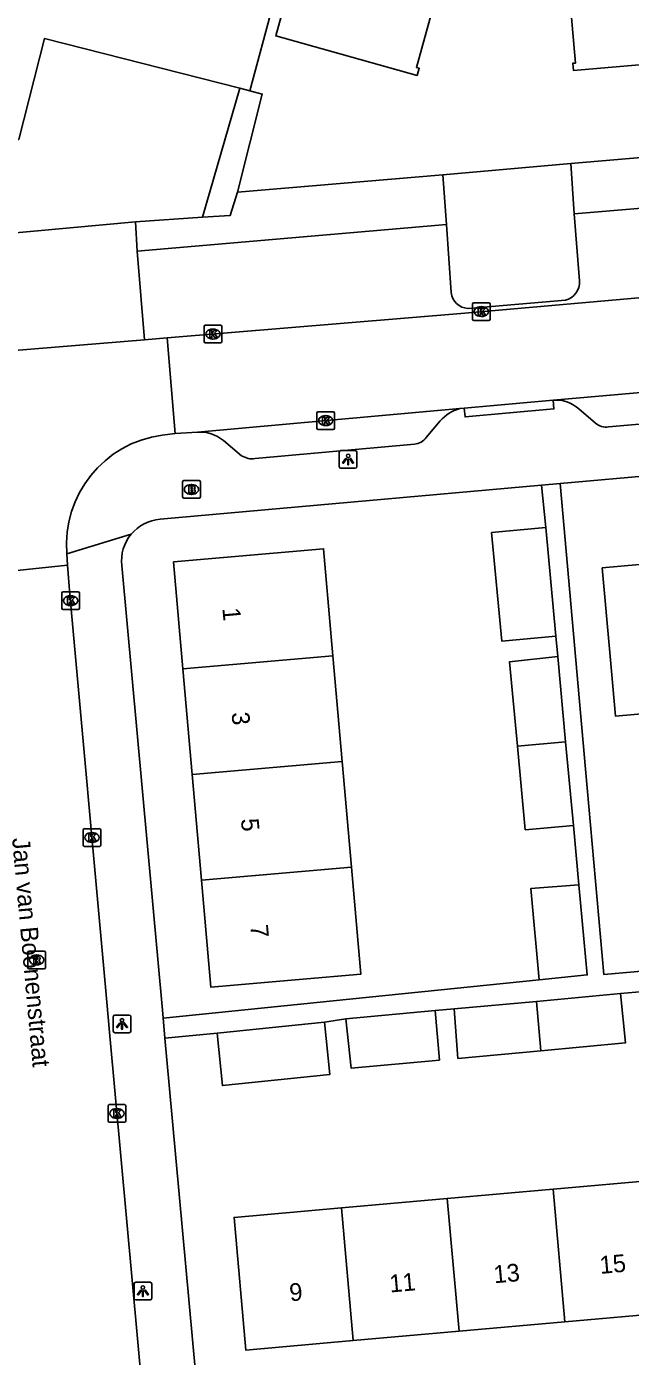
# Model space of a CAD drawing. Extents: x 160557 to 161245, y 385330 to 386505.
# Drawn here: x 160919 to 160953.2, y 385560.8 to 385636 of the extents above; entities that cross this region are included whole.
import ezdxf

# ---------------------------------------------------------------- set-up
doc = ezdxf.new("R2010")
doc.units = 0
for name, color, linetype in [('IMGEO_Brandkraan', 7, 'Continuous'), ('IMGEO_Haag', 7, 'Continuous'), ('IMGEO_Kolk', 7, 'Continuous'), ('IMGEO_Lichtpunt', 7, 'Continuous'), ('IMGEO_Openbare_ruimte_label', 7, 'Continuous'), ('IMGEO_Pand', 7, 'Continuous'), ('IMGEO_Pand_nummerreeks', 7, 'Continuous'), ('IMGEO_Rijbaan_lokaal_open', 7, 'Continuous'), ('IMGEO_Rioolput', 7, 'Continuous'), ('IMGEO_Voetpad_open', 7, 'Continuous')]:
    doc.layers.add(name, color=color, linetype=linetype)

msp = doc.modelspace()

# ---------------------------------------------------------------- linework, layer by layer
at = {"layer": 'IMGEO_Brandkraan'}
for p, q in [((160927.852, 385609.396), (160927.852, 385610.248)), ((160927.927, 385610.322), (160928.779, 385610.322)), ((160928.34, 385610.102), (160928.365, 385610.102)), ((160928.853, 385610.248), (160928.853, 385609.396)), ((160928.779, 385609.322), (160927.927, 385609.322)), ((160928.363, 385609.542), (160928.338, 385609.542))]:
    msp.add_line(p, q, dxfattribs=at)
for points in [[(160927.852, 385609.396), (160927.852, 385610.248)], [(160927.927, 385610.322), (160928.779, 385610.322)], [(160928.2, 385610.022), (160928.2, 385609.622), (160928.413, 385609.622)], [(160928.431, 385610.022), (160928.2, 385610.022)], [(160928.379, 385609.941), (160928.325, 385609.941), (160928.325, 385609.865)], [(160928.325, 385609.865), (160928.378, 385609.865)], [(160928.853, 385610.248), (160928.853, 385609.396)], [(160928.779, 385609.322), (160927.927, 385609.322)], [(160928.387, 385609.789), (160928.325, 385609.789), (160928.325, 385609.708)], [(160928.325, 385609.708), (160928.387, 385609.708)]]:
    msp.add_lwpolyline(points, dxfattribs=at)
for centre, radius, start, end in [((160927.929, 385610.246), 0.0765, 91.55205, 178.44795), ((160927.929, 385610.246), 0.0765, 91.55205, 178.44795), ((160928.38, 385609.903), 0.0379, 267.82845, 90.93552), ((160928.435, 385609.877), 0.145, 59.4692, 91.53667), ((160928.46, 385609.924), 0.0922, 285.51372, 58.15012), ((160928.777, 385610.246), 0.0765, 1.55205, 88.44795), ((160928.777, 385610.246), 0.0765, 1.55205, 88.44795), ((160927.929, 385609.398), 0.0765, 181.55205, 268.44795), ((160927.929, 385609.398), 0.0765, 181.55205, 268.44795), ((160928.388, 385609.748), 0.0404, 269.87594, 90.50774), ((160928.419, 385609.873), 0.251, 268.66757, 293.53466), ((160928.465, 385609.732), 0.105, 301.31148, 78.98903), ((160928.777, 385609.398), 0.0765, 271.55205, 358.44795), ((160928.777, 385609.398), 0.0765, 271.55205, 358.44795)]:
    msp.add_arc(centre, radius, start, end, dxfattribs=at)
for centre, major_axis, ratio, start_param, end_param in [((160928.339, 385609.822), (-0.387, 0.002), 0.722429, 4.712389, 7.853982), ((160928.364, 385609.822), (-0.39, 0.002), 0.717154, 1.570796, 4.712389)]:
    msp.add_ellipse(centre, major_axis=major_axis, ratio=ratio, start_param=start_param, end_param=end_param, dxfattribs=at)
at = {"layer": 'IMGEO_Haag'}
for points in [[(160931.083, 385632.511), (160928.976, 385625.211)], [(160930.946, 385626.638), (160932.352, 385632.177), (160931.641, 385632.369)]]:
    msp.add_lwpolyline(points, dxfattribs=at)
at = {"layer": 'IMGEO_Kolk'}
for p, q in [((160944.304, 385620.382), (160945.156, 385620.382)), ((160944.229, 385619.456), (160944.229, 385620.308)), ((160944.717, 385620.162), (160944.742, 385620.162)), ((160945.23, 385620.308), (160945.23, 385619.456)), ((160929.063, 385618.183), (160929.063, 385619.035)), ((160929.138, 385619.109), (160929.99, 385619.109)), ((160929.551, 385618.889), (160929.576, 385618.889)), ((160930.064, 385619.035), (160930.064, 385618.183)), ((160945.156, 385619.382), (160944.304, 385619.382)), ((160944.74, 385619.602), (160944.715, 385619.602)), ((160929.574, 385618.329), (160929.549, 385618.329)), ((160929.99, 385618.109), (160929.138, 385618.109)), ((160935.439, 385613.289), (160935.439, 385614.141)), ((160935.514, 385614.215), (160936.366, 385614.215)), ((160935.927, 385613.995), (160935.952, 385613.995)), ((160936.44, 385614.141), (160936.44, 385613.289)), ((160936.366, 385613.215), (160935.514, 385613.215)), ((160935.95, 385613.435), (160935.925, 385613.435)), ((160921.022, 385603.108), (160921.022, 385603.96)), ((160921.097, 385604.034), (160921.949, 385604.034)), ((160922.023, 385603.96), (160922.023, 385603.108)), ((160921.533, 385603.254), (160921.508, 385603.254)), ((160921.51, 385603.814), (160921.535, 385603.814)), ((160921.949, 385603.034), (160921.097, 385603.034)), ((160922.226, 385589.713), (160922.226, 385590.565)), ((160922.301, 385590.639), (160923.153, 385590.639)), ((160922.714, 385590.419), (160922.739, 385590.419)), ((160923.227, 385590.565), (160923.227, 385589.713)), ((160923.153, 385589.639), (160922.301, 385589.639)), ((160922.737, 385589.859), (160922.712, 385589.859)), ((160923.639, 385574.107), (160923.639, 385574.959)), ((160923.714, 385575.033), (160924.566, 385575.033)), ((160924.127, 385574.813), (160924.152, 385574.813)), ((160924.64, 385574.959), (160924.64, 385574.107)), ((160924.566, 385574.033), (160923.714, 385574.033)), ((160924.15, 385574.253), (160924.125, 385574.253))]:
    msp.add_line(p, q, dxfattribs=at)
for points in [[(160944.304, 385620.382), (160945.156, 385620.382)], [(160944.229, 385619.456), (160944.229, 385620.308)], [(160944.55, 385620.082), (160944.673, 385620.082), (160944.673, 385619.931), (160944.803, 385620.082), (160944.967, 385620.082), (160944.821, 385619.931), (160944.974, 385619.682), (160944.822, 385619.682), (160944.737, 385619.846), (160944.673, 385619.779), (160944.673, 385619.682), (160944.55, 385619.682), (160944.55, 385620.082)], [(160945.23, 385620.308), (160945.23, 385619.456)], [(160929.063, 385618.183), (160929.063, 385619.035)], [(160929.138, 385619.109), (160929.99, 385619.109)], [(160930.064, 385619.035), (160930.064, 385618.183)], [(160945.156, 385619.382), (160944.304, 385619.382)], [(160929.384, 385618.809), (160929.507, 385618.809), (160929.507, 385618.658), (160929.637, 385618.809), (160929.801, 385618.809), (160929.655, 385618.658), (160929.808, 385618.409), (160929.656, 385618.409), (160929.571, 385618.573), (160929.507, 385618.506), (160929.507, 385618.409), (160929.384, 385618.409), (160929.384, 385618.809)], [(160929.99, 385618.109), (160929.138, 385618.109)], [(160935.439, 385613.289), (160935.439, 385614.141)], [(160935.514, 385614.215), (160936.366, 385614.215)], [(160935.76, 385613.915), (160935.883, 385613.915), (160935.883, 385613.764), (160936.013, 385613.915), (160936.177, 385613.915), (160936.031, 385613.764), (160936.184, 385613.515), (160936.032, 385613.515), (160935.947, 385613.679), (160935.883, 385613.612), (160935.883, 385613.515), (160935.76, 385613.515), (160935.76, 385613.915)], [(160936.44, 385614.141), (160936.44, 385613.289)], [(160936.366, 385613.215), (160935.514, 385613.215)], [(160921.022, 385603.108), (160921.022, 385603.96)], [(160921.097, 385604.034), (160921.949, 385604.034)], [(160922.023, 385603.96), (160922.023, 385603.108)], [(160921.343, 385603.734), (160921.466, 385603.734), (160921.466, 385603.583), (160921.596, 385603.734), (160921.76, 385603.734), (160921.614, 385603.583), (160921.767, 385603.334), (160921.615, 385603.334), (160921.53, 385603.498), (160921.466, 385603.431), (160921.466, 385603.334), (160921.343, 385603.334), (160921.343, 385603.734)], [(160921.949, 385603.034), (160921.097, 385603.034)], [(160922.226, 385589.713), (160922.226, 385590.565)], [(160922.301, 385590.639), (160923.153, 385590.639)], [(160922.547, 385590.339), (160922.67, 385590.339), (160922.67, 385590.188), (160922.8, 385590.339), (160922.964, 385590.339), (160922.818, 385590.188), (160922.971, 385589.939), (160922.819, 385589.939), (160922.734, 385590.103), (160922.67, 385590.036), (160922.67, 385589.939), (160922.547, 385589.939), (160922.547, 385590.339)], [(160923.227, 385590.565), (160923.227, 385589.713)], [(160923.153, 385589.639), (160922.301, 385589.639)], [(160923.639, 385574.107), (160923.639, 385574.959)], [(160923.714, 385575.033), (160924.566, 385575.033)], [(160923.96, 385574.733), (160924.083, 385574.733), (160924.083, 385574.582), (160924.213, 385574.733), (160924.377, 385574.733), (160924.231, 385574.582), (160924.384, 385574.333), (160924.232, 385574.333), (160924.147, 385574.497), (160924.083, 385574.43), (160924.083, 385574.333), (160923.96, 385574.333), (160923.96, 385574.733)], [(160924.64, 385574.959), (160924.64, 385574.107)], [(160924.566, 385574.033), (160923.714, 385574.033)]]:
    msp.add_lwpolyline(points, dxfattribs=at)
for centre, start, end in [((160944.306, 385620.306), 91.55205, 178.44795), ((160944.306, 385620.306), 91.55205, 178.44795), ((160945.154, 385620.306), 1.55205, 88.44795), ((160945.154, 385620.306), 1.55205, 88.44795), ((160929.14, 385619.033), 91.55205, 178.44795), ((160929.14, 385619.033), 91.55205, 178.44795), ((160929.988, 385619.033), 1.55205, 88.44795), ((160929.988, 385619.033), 1.55205, 88.44795), ((160944.306, 385619.458), 181.55205, 268.44795), ((160944.306, 385619.458), 181.55205, 268.44795), ((160945.154, 385619.458), 271.55205, 358.44795), ((160945.154, 385619.458), 271.55205, 358.44795), ((160929.14, 385618.185), 181.55205, 268.44795), ((160929.14, 385618.185), 181.55205, 268.44795), ((160929.988, 385618.185), 271.55205, 358.44795), ((160929.988, 385618.185), 271.55205, 358.44795), ((160935.516, 385614.139), 91.55205, 178.44795), ((160935.516, 385614.139), 91.55205, 178.44795), ((160936.364, 385614.139), 1.55205, 88.44795), ((160936.364, 385614.139), 1.55205, 88.44795), ((160935.516, 385613.291), 181.55205, 268.44795), ((160935.516, 385613.291), 181.55205, 268.44795), ((160936.364, 385613.291), 271.55205, 358.44795), ((160936.364, 385613.291), 271.55205, 358.44795), ((160921.099, 385603.958), 91.55205, 178.44795), ((160921.099, 385603.958), 91.55205, 178.44795), ((160921.947, 385603.958), 1.55205, 88.44795), ((160921.947, 385603.958), 1.55205, 88.44795), ((160921.099, 385603.11), 181.55205, 268.44795), ((160921.099, 385603.11), 181.55205, 268.44795), ((160921.947, 385603.11), 271.55205, 358.44795), ((160921.947, 385603.11), 271.55205, 358.44795), ((160922.303, 385590.563), 91.55205, 178.44795), ((160922.303, 385590.563), 91.55205, 178.44795), ((160923.151, 385590.563), 1.55205, 88.44795), ((160923.151, 385590.563), 1.55205, 88.44795), ((160922.303, 385589.715), 181.55205, 268.44795), ((160922.303, 385589.715), 181.55205, 268.44795), ((160923.151, 385589.715), 271.55205, 358.44795), ((160923.151, 385589.715), 271.55205, 358.44795), ((160923.716, 385574.957), 91.55205, 178.44795), ((160923.716, 385574.957), 91.55205, 178.44795), ((160924.564, 385574.957), 1.55205, 88.44795), ((160924.564, 385574.957), 1.55205, 88.44795), ((160923.716, 385574.109), 181.55205, 268.44795), ((160923.716, 385574.109), 181.55205, 268.44795), ((160924.564, 385574.109), 271.55205, 358.44795), ((160924.564, 385574.109), 271.55205, 358.44795)]:
    msp.add_arc(centre, 0.0765, start, end, dxfattribs=at)
for centre, major_axis, ratio, start_param, end_param in [((160944.716, 385619.882), (-0.387, 0.002), 0.722429, 4.712389, 7.853982), ((160944.741, 385619.882), (-0.39, 0.002), 0.717154, 1.570796, 4.712389), ((160929.55, 385618.609), (-0.387, 0.002), 0.722429, 4.712389, 7.853982), ((160929.575, 385618.609), (-0.39, 0.002), 0.717154, 1.570796, 4.712389), ((160935.926, 385613.715), (-0.387, 0.002), 0.722429, 4.712389, 7.853982), ((160935.951, 385613.715), (-0.39, 0.002), 0.717154, 1.570796, 4.712389), ((160921.509, 385603.534), (-0.387, 0.002), 0.722429, 4.712389, 7.853982), ((160921.534, 385603.534), (-0.39, 0.002), 0.717154, 1.570796, 4.712389), ((160922.713, 385590.139), (-0.387, 0.002), 0.722429, 4.712389, 7.853982), ((160922.738, 385590.139), (-0.39, 0.002), 0.717154, 1.570796, 4.712389), ((160924.126, 385574.533), (-0.387, 0.002), 0.722429, 4.712389, 7.853982), ((160924.151, 385574.533), (-0.39, 0.002), 0.717154, 1.570796, 4.712389)]:
    msp.add_ellipse(centre, major_axis=major_axis, ratio=ratio, start_param=start_param, end_param=end_param, dxfattribs=at)
at = {"layer": 'IMGEO_Lichtpunt'}
for p, q in [((160936.704, 385611.923), (160936.704, 385611.116)), ((160936.704, 385611.923), (160936.704, 385611.116)), ((160937.606, 385612.018), (160936.798, 385612.018)), ((160937.606, 385612.018), (160936.798, 385612.018)), ((160937.7, 385611.116), (160937.7, 385611.923)), ((160937.7, 385611.116), (160937.7, 385611.923)), ((160936.798, 385611.022), (160937.606, 385611.022)), ((160936.798, 385611.022), (160937.606, 385611.022)), ((160923.931, 385580.004), (160923.931, 385579.197)), ((160923.931, 385580.004), (160923.931, 385579.197)), ((160924.833, 385580.099), (160924.025, 385580.099)), ((160924.833, 385580.099), (160924.025, 385580.099)), ((160924.927, 385579.197), (160924.927, 385580.004)), ((160924.927, 385579.197), (160924.927, 385580.004)), ((160924.025, 385579.103), (160924.833, 385579.103)), ((160924.025, 385579.103), (160924.833, 385579.103)), ((160925.108, 385564.893), (160925.108, 385564.086)), ((160925.108, 385564.893), (160925.108, 385564.086)), ((160926.01, 385564.988), (160925.202, 385564.988)), ((160926.01, 385564.988), (160925.202, 385564.988)), ((160926.104, 385564.086), (160926.104, 385564.893)), ((160926.104, 385564.086), (160926.104, 385564.893)), ((160925.202, 385563.992), (160926.01, 385563.992)), ((160925.202, 385563.992), (160926.01, 385563.992))]:
    msp.add_line(p, q, dxfattribs=at)
for points in [[(160937.078, 385611.587), (160937.117, 385611.559), (160936.929, 385611.297), (160936.891, 385611.324), (160937.078, 385611.587)], [(160937.18, 385611.539), (160937.227, 385611.539), (160937.227, 385611.217), (160937.18, 385611.217), (160937.18, 385611.539)], [(160937.29, 385611.559), (160937.328, 385611.586), (160937.515, 385611.324), (160937.476, 385611.296), (160937.29, 385611.559)], [(160924.305, 385579.668), (160924.344, 385579.64), (160924.156, 385579.378), (160924.118, 385579.405), (160924.305, 385579.668)], [(160924.407, 385579.62), (160924.454, 385579.62), (160924.454, 385579.298), (160924.407, 385579.298), (160924.407, 385579.62)], [(160924.517, 385579.64), (160924.555, 385579.667), (160924.742, 385579.405), (160924.703, 385579.377), (160924.517, 385579.64)], [(160925.482, 385564.557), (160925.521, 385564.529), (160925.333, 385564.267), (160925.295, 385564.294), (160925.482, 385564.557)], [(160925.584, 385564.509), (160925.631, 385564.509), (160925.631, 385564.187), (160925.584, 385564.187), (160925.584, 385564.509)], [(160925.694, 385564.529), (160925.732, 385564.556), (160925.919, 385564.294), (160925.88, 385564.266), (160925.694, 385564.529)]]:
    msp.add_lwpolyline(points, dxfattribs=at)
for centre in [(160937.203, 385611.721), (160924.43, 385579.802), (160925.607, 385564.691)]:
    msp.add_circle(centre, 0.0994, dxfattribs=at)
for centre, start, end in [((160936.798, 385611.923), 90, 180), ((160936.798, 385611.923), 90, 180), ((160937.606, 385611.923), 0, 90), ((160937.606, 385611.923), 0, 90), ((160936.798, 385611.116), 180, 270), ((160936.798, 385611.116), 180, 270), ((160937.606, 385611.116), 270, 0), ((160937.606, 385611.116), 270, 360), ((160924.025, 385580.004), 90, 180), ((160924.025, 385580.004), 90, 180), ((160924.833, 385580.004), 0, 90), ((160924.833, 385580.004), 0, 90), ((160924.025, 385579.197), 180, 270), ((160924.025, 385579.197), 180, 270), ((160924.833, 385579.197), 270, 0), ((160924.833, 385579.197), 270, 360), ((160925.202, 385564.893), 90, 180), ((160925.202, 385564.893), 90, 180), ((160926.01, 385564.893), 0, 90), ((160926.01, 385564.893), 0, 90), ((160925.202, 385564.086), 180, 270), ((160925.202, 385564.086), 180, 270), ((160926.01, 385564.086), 270, 0), ((160926.01, 385564.086), 270, 360)]:
    msp.add_arc(centre, 0.0946, start, end, dxfattribs=at)
at = {"layer": 'IMGEO_Pand'}
for points in [[(160938.325, 385656.372), (160932.953, 385637.194), (160931.641, 385632.369)], [(160968.714, 385653.444), (160968.005, 385653.367), (160968.951, 385642.66), (160963.319, 385642.172), (160963.939, 385635.17), (160964.1, 385635.164), (160964.134, 385634.743), (160949.94, 385633.511), (160949.904, 385633.932), (160950.055, 385633.931), (160949.455, 385640.834), (160949.443, 385640.975), (160942.91, 385640.389), (160941.064, 385633.675), (160941.217, 385633.639), (160941.099, 385633.233), (160933.113, 385635.47), (160934.444, 385640.29), (160938.817, 385656.14), (160938.325, 385656.372)], [(160918.347, 385629.608), (160918.595, 385629.612), (160920.042, 385635.315), (160931.083, 385632.511)], [(160931.641, 385632.369), (160931.083, 385632.511)], [(160948.941, 385601.53), (160945.88, 385601.244), (160945.308, 385607.379), (160948.369, 385607.664)], [(160948.369, 385607.664), (160948.941, 385601.53)], [(160927.867, 385599.675), (160927.337, 385605.721), (160935.815, 385606.465), (160936.252, 385601.485), (160936.346, 385600.418)], [(160958.428, 385597.545), (160952.319, 385596.995), (160952.012, 385600.402), (160951.564, 385605.381), (160957.673, 385605.931)], [(160936.346, 385600.418), (160927.867, 385599.675)], [(160936.87, 385594.441), (160936.346, 385600.418)], [(160946.772, 385595.309), (160946.327, 385600.076), (160949.047, 385600.381)], [(160949.047, 385600.381), (160949.494, 385595.548)], [(160927.867, 385599.675), (160928.392, 385593.698)], [(160946.772, 385595.309), (160949.494, 385595.548)], [(160949.93, 385590.827), (160947.213, 385590.578), (160946.772, 385595.309)], [(160949.494, 385595.548), (160949.93, 385590.827)], [(160928.392, 385593.698), (160936.87, 385594.441)], [(160936.87, 385594.441), (160937.394, 385588.463)], [(160928.916, 385587.72), (160928.392, 385593.698)], [(160928.916, 385587.72), (160929.447, 385581.673), (160934.428, 385582.11), (160937.925, 385582.416), (160937.394, 385588.463)], [(160937.394, 385588.463), (160928.916, 385587.72)], [(160948.006, 385582.092), (160947.525, 385587.248), (160950.242, 385587.46)], [(160950.242, 385587.46), (160950.712, 385582.368), (160948.006, 385582.092)], [(160947.85, 385580.874), (160952.6, 385581.311)], [(160952.6, 385581.311), (160952.882, 385578.529), (160948.097, 385578.085)], [(160943.2, 385580.447), (160947.85, 385580.874)], [(160948.097, 385578.085), (160947.85, 385580.874)], [(160942.122, 385580.348), (160942.363, 385577.552), (160937.383, 385577.09), (160937.076, 385579.884)], [(160937.076, 385579.884), (160942.122, 385580.348)], [(160948.097, 385578.085), (160943.404, 385577.649), (160943.2, 385580.447)], [(160935.865, 385579.7), (160936.166, 385576.732), (160930.097, 385576.115), (160929.796, 385579.083)], [(160929.796, 385579.083), (160935.865, 385579.7)], [(160948.78, 385570.25), (160954.757, 385570.78)], [(160942.804, 385569.721), (160948.78, 385570.25)], [(160948.78, 385570.25), (160949.444, 385562.752)], [(160936.827, 385569.192), (160942.804, 385569.721)], [(160942.804, 385569.721), (160943.468, 385562.223)], [(160937.491, 385561.694), (160931.423, 385561.157), (160930.759, 385568.655), (160936.827, 385569.192)], [(160936.827, 385569.192), (160937.491, 385561.694)], [(160955.421, 385563.281), (160949.444, 385562.752)], [(160949.444, 385562.752), (160943.468, 385562.223)], [(160943.468, 385562.223), (160937.491, 385561.694)]]:
    msp.add_lwpolyline(points, dxfattribs=at)
at = {"layer": 'IMGEO_Rijbaan_lokaal_open'}
for points in [[(160926.97, 385618.393), (160943.788, 385619.799), (160981.174, 385623.093)], [(160925.699, 385618.286), (160918.126, 385617.653)], [(160926.97, 385618.393), (160925.699, 385618.286)], [(160927.434, 385612.994), (160926.97, 385618.393)], [(160980.691, 385617.662), (160948.787, 385614.873)], [(160943.516, 385614.397), (160928.697, 385613.066)], [(160943.763, 385614.419), (160943.516, 385614.397)], [(160943.763, 385614.419), (160948.787, 385614.873)], [(160926.696, 385612.896), (160927.434, 385612.994)], [(160928.697, 385613.066), (160927.434, 385612.994)], [(160921.344, 385605.542), (160921.308, 385606.186)], [(160921.344, 385605.542), (160914.387, 385604.81)], [(160925.621, 385558.308), (160924.059, 385575.413), (160923.718, 385579.136), (160923.487, 385581.67), (160921.484, 385603.875), (160921.344, 385605.542)]]:
    msp.add_lwpolyline(points, dxfattribs=at)
msp.add_arc((160927.536, 385606.703), 6.249, 97.7245, 184.74792, dxfattribs=at)
at = {"layer": 'IMGEO_Rioolput'}
for p, q in [((160919.1, 385582.793), (160919.1, 385583.645)), ((160919.175, 385583.719), (160920.027, 385583.719)), ((160920.101, 385583.645), (160920.101, 385582.793)), ((160919.611, 385582.939), (160919.586, 385582.939)), ((160919.588, 385583.499), (160919.613, 385583.499)), ((160920.027, 385582.719), (160919.175, 385582.719))]:
    msp.add_line(p, q, dxfattribs=at)
for points in [[(160919.1, 385582.793), (160919.1, 385583.645)], [(160919.175, 385583.719), (160920.027, 385583.719)], [(160920.101, 385583.645), (160920.101, 385582.793)], [(160919.689, 385583.417), (160919.437, 385583.419), (160919.437, 385583.019)], [(160919.437, 385583.019), (160919.561, 385583.019), (160919.561, 385583.181), (160919.572, 385583.181)], [(160919.615, 385583.338), (160919.561, 385583.338), (160919.561, 385583.257)], [(160919.561, 385583.257), (160919.613, 385583.257)], [(160919.619, 385583.152), (160919.69, 385583.019), (160919.83, 385583.019), (160919.765, 385583.145)], [(160920.027, 385582.719), (160919.175, 385582.719)]]:
    msp.add_lwpolyline(points, dxfattribs=at)
for centre, radius, start, end in [((160919.177, 385583.643), 0.0765, 91.55205, 178.44795), ((160919.177, 385583.643), 0.0765, 91.55205, 178.44795), ((160920.025, 385583.643), 0.0765, 1.55205, 88.44795), ((160920.025, 385583.643), 0.0765, 1.55205, 88.44795), ((160919.177, 385582.795), 0.0765, 181.55205, 268.44795), ((160919.177, 385582.795), 0.0765, 181.55205, 268.44795), ((160919.571, 385583.128), 0.0533, 26.02933, 88.69889), ((160919.597, 385583.446), 0.19, 274.7715, 282.96867), ((160919.621, 385583.242), 0.0964, 77.00612, 93.18647), ((160919.635, 385583.299), 0.0378, 276.66336, 79.67722), ((160919.688, 385583.307), 0.109, 350.36119, 89.41601), ((160919.686, 385583.307), 0.112, 277.58423, 350.98172), ((160919.67, 385583.092), 0.108, 29.51342, 73.79051), ((160920.025, 385582.795), 0.0765, 271.55205, 358.44795), ((160920.025, 385582.795), 0.0765, 271.55205, 358.44795)]:
    msp.add_arc(centre, radius, start, end, dxfattribs=at)
for centre, major_axis, ratio, start_param, end_param in [((160919.587, 385583.219), (-0.387, 0.002), 0.722429, 4.712389, 7.853982), ((160919.612, 385583.219), (-0.39, 0.002), 0.717154, 1.570796, 4.712389)]:
    msp.add_ellipse(centre, major_axis=major_axis, ratio=ratio, start_param=start_param, end_param=end_param, dxfattribs=at)
at = {"layer": 'IMGEO_Voetpad_open'}
for points in [[(160949.779, 385628.263), (160964.361, 385629.49)], [(160942.551, 385627.616), (160949.779, 385628.263)], [(160949.978, 385625.415), (160949.779, 385628.263)], [(160930.946, 385626.638), (160942.551, 385627.616)], [(160942.77, 385624.799), (160942.551, 385627.616)], [(160928.976, 385625.211), (160930.54, 385625.319), (160930.946, 385626.638)], [(160964.586, 385626.634), (160949.978, 385625.415)], [(160917.608, 385624.258), (160925.188, 385624.948)], [(160925.188, 385624.948), (160928.976, 385625.211)], [(160925.188, 385624.948), (160925.279, 385623.292)], [(160949.978, 385625.415), (160950.281, 385621.611)], [(160925.279, 385623.292), (160942.77, 385624.799)], [(160943.03, 385620.961), (160942.77, 385624.799)], [(160925.279, 385623.292), (160925.699, 385618.286)], [(160949.481, 385620.528), (160943.976, 385620.063)], [(160977.97, 385615.623), (160951.922, 385613.36)], [(160948.787, 385614.873), (160948.832, 385614.377), (160943.814, 385613.923), (160943.763, 385614.419)], [(160951.182, 385613.577), (160950.245, 385614.372)], [(160942.407, 385613.699), (160941.618, 385612.759)], [(160982.303, 385613.096), (160949.179, 385610.154)], [(160931.182, 385611.732), (160930.154, 385612.582)], [(160940.944, 385612.381), (160931.942, 385611.566)], [(160926.575, 385608.145), (160948.127, 385610.06)], [(160949.179, 385610.154), (160948.127, 385610.06)], [(160948.127, 385610.06), (160948.369, 385607.664)], [(160955.08, 385582.699), (160951.649, 385582.394), (160950.616, 385593.998), (160949.179, 385610.154)], [(160921.308, 385606.186), (160924.945, 385607.288)], [(160924.412, 385605.525), (160926.728, 385580.16), (160926.75, 385579.924)], [(160948.941, 385601.53), (160949.047, 385600.381)], [(160949.93, 385590.827), (160950.242, 385587.46)], [(160948.006, 385582.092), (160926.75, 385579.924)], [(160955.187, 385581.551), (160952.6, 385581.311)], [(160926.75, 385579.924), (160926.851, 385578.818), (160926.854, 385578.784)], [(160937.076, 385579.884), (160935.865, 385579.7)], [(160943.2, 385580.447), (160942.122, 385580.348)], [(160929.796, 385579.083), (160926.854, 385578.784)], [(160926.854, 385578.784), (160927.096, 385576.133), (160928.784, 385557.645)]]:
    msp.add_lwpolyline(points, dxfattribs=at)
for centre, radius, start, end in [((160949.218, 385621.559), 1.065, 284.31924, 2.77502), ((160944.003, 385621.039), 0.977, 184.5916, 268.39059), ((160944.058, 385612.306), 2.16, 104.52605, 139.84624), ((160948.939, 385612.944), 1.935, 47.55882, 94.51354), ((160928.829, 385611.028), 2.043, 49.54943, 93.69869), ((160951.777, 385614.236), 0.888, 227.91003, 279.40313), ((160940.889, 385613.27), 0.89, 273.56965, 325.00046), ((160931.78, 385612.646), 1.092, 236.82154, 278.53626), ((160926.785, 385605.767), 2.387, 95.04439, 140.42343), ((160926.779, 385605.771), 2.38, 140.4144, 185.94278)]:
    msp.add_arc(centre, radius, start, end, dxfattribs=at)

# ---------------------------------------------------------------- texts
at = {"layer": 'IMGEO_Openbare_ruimte_label'}
msp.add_text('Jan van Boonenstraat', height=1, rotation=275.16331, dxfattribs=at).set_placement((160918.215, 385590.09))
at = {"layer": 'IMGEO_Pand_nummerreeks'}
for s, rotation, p in [('1', 275.01436, (160930.098, 385603.096)), ('3', 275.01436, (160930.615, 385597.197)), ('5', 275.01436, (160931.143, 385591.185)), ('7', 275.01436, (160931.67, 385585.173)), ('15', 5.05819, (160951.457, 385565.459)), ('11', 5.05819, (160939.576, 385564.408)), ('13', 5.05819, (160945.46, 385564.929)), ('9', 5.05819, (160933.925, 385563.908))]:
    msp.add_text(s, height=1, rotation=rotation, dxfattribs=at).set_placement(p)

doc.saveas('drawing.dxf')
